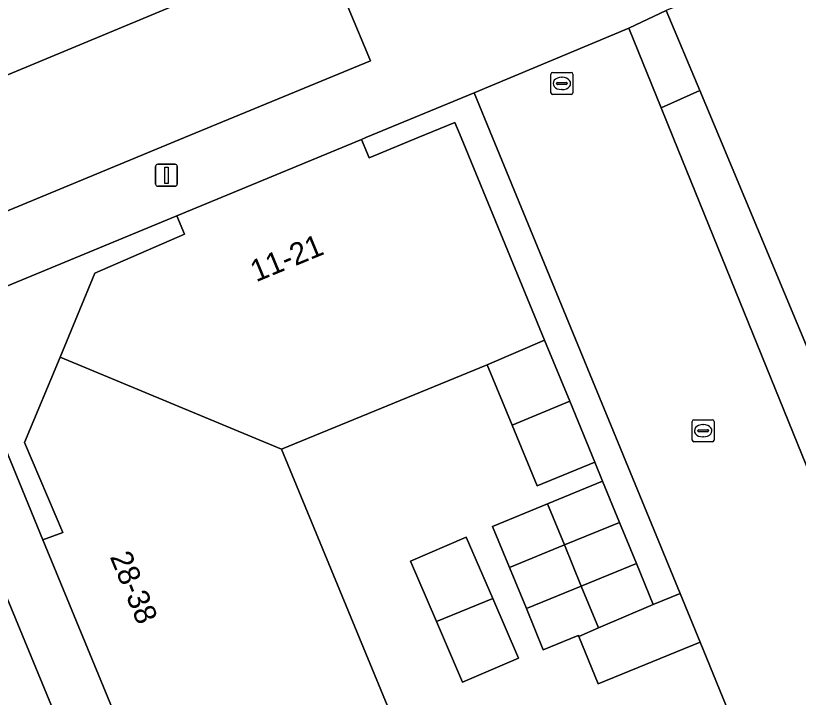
# Model space of a CAD drawing. Extents: x 160377 to 161131, y 383938 to 384853.
# Drawn here: x 161015.71 to 161051.44, y 384224.45 to 384255.57 of the extents above; entities that cross this region are included whole.
import ezdxf

# ---------------------------------------------------------------- set-up
doc = ezdxf.new("R2010")
doc.units = 0
for name, color, linetype in [('IMGEO_Erf', 7, 'Continuous'), ('IMGEO_Groenvoorziening', 7, 'Continuous'), ('IMGEO_Kolk', 7, 'Continuous'), ('IMGEO_Lichtmast', 7, 'Continuous'), ('IMGEO_Pand', 7, 'Continuous'), ('IMGEO_Pand_nummerreeks', 7, 'Continuous'), ('IMGEO_Parkeervlak_open', 7, 'Continuous'), ('IMGEO_Rijbaan_lokaal_open', 7, 'Continuous'), ('IMGEO_Voetpad_open', 7, 'Continuous')]:
    doc.layers.add(name, color=color, linetype=linetype)

msp = doc.modelspace()

# ---------------------------------------------------------------- linework, layer by layer
at = {"layer": 'IMGEO_Erf'}
for points in [[(161043.694, 384254.998), (161045.174, 384251.358), (161046.935, 384252.153), (161045.41, 384255.798)], [(161036.109, 384225.147), (161034.919, 384227.908), (161033.73, 384230.669), (161036.278, 384231.767), (161037.487, 384228.961), (161038.657, 384226.245)]]:
    msp.add_lwpolyline(points, close=True, dxfattribs=at)
msp.add_lwpolyline([(161048.141, 384224.059), (161046.949, 384226.979), (161042.301, 384225.073), (161041.413, 384227.233), (161041.392, 384227.283), (161039.794, 384226.628), (161039.022, 384228.504), (161038.251, 384230.38), (161037.479, 384232.255), (161039.991, 384233.286), (161042.503, 384234.316), (161042.143, 384235.189), (161039.51, 384234.109), (161038.373, 384236.873), (161037.236, 384239.637), (161027.847, 384235.775), (161032.783, 384223.835)], dxfattribs=at)
at = {"layer": 'IMGEO_Groenvoorziening'}
for points in [[(161054.343, 384234.339), (161052.543, 384238.746), (161047.835, 384250), (161046.935, 384252.153), (161045.174, 384251.358), (161045.726, 384250), (161052.407, 384233.561)], [(161044.818, 384228.688), (161046.046, 384229.192), (161037.483, 384250), (161036.643, 384252.042), (161031.702, 384250), (161031.496, 384249.915), (161031.844, 384249.074), (161034.085, 384250), (161035.764, 384250.694), (161036.05, 384250), (161039.857, 384240.748), (161041, 384237.968), (161042.143, 384235.189), (161042.503, 384234.316), (161043.274, 384232.44), (161044.046, 384230.565)], [(161012.644, 384242.124), (161016.957, 384231.647), (161017.864, 384231.976), (161016.11, 384236.078), (161017.738, 384239.986), (161019.333, 384243.815), (161023.424, 384245.595), (161023.076, 384246.435)]]:
    msp.add_lwpolyline(points, close=True, dxfattribs=at)
at = {"layer": 'IMGEO_Kolk'}
for p, q in [((161040.143, 384252.047), (161040.143, 384252.899)), ((161040.218, 384252.973), (161041.07, 384252.973)), ((161041.144, 384252.899), (161041.144, 384252.047)), ((161040.402, 384252.467), (161040.402, 384252.479)), ((161040.84, 384252.43), (161040.442, 384252.43)), ((161040.445, 384252.516), (161040.843, 384252.516)), ((161040.631, 384252.753), (161040.656, 384252.753)), ((161040.886, 384252.479), (161040.886, 384252.467)), ((161040.654, 384252.193), (161040.629, 384252.193)), ((161041.07, 384251.973), (161040.218, 384251.973)), ((161046.592, 384236.196), (161046.592, 384237.048)), ((161046.667, 384237.122), (161047.519, 384237.122)), ((161047.593, 384237.048), (161047.593, 384236.196)), ((161047.08, 384236.902), (161047.105, 384236.902)), ((161046.851, 384236.616), (161046.851, 384236.628)), ((161047.289, 384236.579), (161046.891, 384236.579)), ((161046.894, 384236.665), (161047.292, 384236.665)), ((161047.103, 384236.342), (161047.078, 384236.342)), ((161047.335, 384236.628), (161047.335, 384236.616)), ((161047.519, 384236.122), (161046.667, 384236.122))]:
    msp.add_line(p, q, dxfattribs=at)
for points in [[(161040.143, 384252.047), (161040.143, 384252.899)], [(161040.218, 384252.973), (161041.07, 384252.973)], [(161041.144, 384252.899), (161041.144, 384252.047)], [(161041.07, 384251.973), (161040.218, 384251.973)], [(161046.592, 384236.196), (161046.592, 384237.048)], [(161046.667, 384237.122), (161047.519, 384237.122)], [(161047.593, 384237.048), (161047.593, 384236.196)], [(161047.519, 384236.122), (161046.667, 384236.122)]]:
    msp.add_lwpolyline(points, dxfattribs=at)
for centre, radius, start, end in [((161040.22, 384252.897), 0.0765, 91.552, 178.448), ((161040.22, 384252.897), 0.0765, 91.552, 178.448), ((161041.068, 384252.897), 0.0765, 1.552, 88.448), ((161041.068, 384252.897), 0.0765, 1.552, 88.448), ((161040.442, 384252.476), 0.0403, 85.8775, 175.7526), ((161040.439, 384252.466), 0.0366, 178.938, 274.7102), ((161040.843, 384252.473), 0.043, 264.8664, 352.4533), ((161040.847, 384252.478), 0.0386, 1.7309, 96.639), ((161040.22, 384252.049), 0.0765, 181.552, 268.448), ((161040.22, 384252.049), 0.0765, 181.552, 268.448), ((161041.068, 384252.049), 0.0765, 271.552, 358.448), ((161041.068, 384252.049), 0.0765, 271.552, 358.448), ((161046.669, 384237.046), 0.0765, 91.552, 178.448), ((161046.669, 384237.046), 0.0765, 91.552, 178.448), ((161047.517, 384237.046), 0.0765, 1.552, 88.448), ((161047.517, 384237.046), 0.0765, 1.552, 88.448), ((161046.891, 384236.625), 0.0403, 85.8775, 175.7526), ((161046.888, 384236.615), 0.0366, 178.938, 274.7102), ((161047.292, 384236.622), 0.043, 264.8664, 352.4533), ((161047.296, 384236.627), 0.0386, 1.7309, 96.639), ((161046.669, 384236.198), 0.0765, 181.552, 268.448), ((161046.669, 384236.198), 0.0765, 181.552, 268.448), ((161047.517, 384236.198), 0.0765, 271.552, 358.448), ((161047.517, 384236.198), 0.0765, 271.552, 358.448)]:
    msp.add_arc(centre, radius, start, end, dxfattribs=at)
for centre, major_axis, ratio, start_param, end_param in [((161040.63, 384252.473), (-0.387, 0.002), 0.722429, 4.712389, 7.853982), ((161040.655, 384252.473), (-0.39, 0.002), 0.717154, 1.570796, 4.712389), ((161047.079, 384236.622), (-0.387, 0.002), 0.722429, 4.712389, 7.853982), ((161047.104, 384236.622), (-0.39, 0.002), 0.717154, 1.570796, 4.712389)]:
    msp.add_ellipse(centre, major_axis=major_axis, ratio=ratio, start_param=start_param, end_param=end_param, dxfattribs=at)
at = {"layer": 'IMGEO_Lichtmast'}
for p, q in [((161022.098, 384247.881), (161022.098, 384248.681)), ((161022.098, 384248.681), (161022.098, 384247.881)), ((161022.198, 384248.781), (161022.988, 384248.781)), ((161022.988, 384248.781), (161022.198, 384248.781)), ((161023.088, 384248.681), (161023.088, 384247.881)), ((161023.088, 384247.881), (161023.088, 384248.681)), ((161022.988, 384247.781), (161022.198, 384247.781)), ((161022.198, 384247.781), (161022.988, 384247.781))]:
    msp.add_line(p, q, dxfattribs=at)
msp.add_lwpolyline([(161022.518, 384248.656), (161022.668, 384248.656), (161022.668, 384247.906), (161022.518, 384247.906), (161022.518, 384248.656)], dxfattribs=at)
for centre, start, end in [((161022.198, 384248.681), 90, 180), ((161022.198, 384248.681), 90, 180), ((161022.988, 384248.681), 0, 90), ((161022.988, 384248.681), 360, 90), ((161022.198, 384247.881), 180, 270), ((161022.198, 384247.881), 180, 270), ((161022.988, 384247.881), 270, 0), ((161022.988, 384247.881), 270, 0)]:
    msp.add_arc(centre, 0.1, start, end, dxfattribs=at)
at = {"layer": 'IMGEO_Pand'}
for points in [[(161073.438, 384255.204), (161076.73, 384256.587), (161076.649, 384256.781), (161072.444, 384266.783), (161065.409, 384263.914), (161066.768, 384260.583), (161053.802, 384255.26), (161052.424, 384258.656), (161045.41, 384255.798), (161046.935, 384252.153), (161047.835, 384250), (161052.543, 384238.746), (161076.199, 384248.638), (161075.626, 384250)], [(161017.738, 384239.986), (161027.847, 384235.775), (161037.236, 384239.637), (161039.857, 384240.748), (161036.05, 384250), (161035.764, 384250.694), (161034.085, 384250), (161031.844, 384249.074), (161031.496, 384249.915), (161023.076, 384246.435), (161023.424, 384245.595), (161019.333, 384243.815)], [(161038.373, 384236.873), (161041, 384237.968), (161039.857, 384240.748), (161037.236, 384239.637)], [(161017.738, 384239.986), (161016.11, 384236.078), (161017.864, 384231.976), (161016.957, 384231.647), (161020.418, 384223.235), (161021.24, 384223.614), (161022.879, 384219.642), (161024.801, 384220.463), (161032.783, 384223.835), (161027.847, 384235.775)], [(161038.373, 384236.873), (161039.51, 384234.109), (161042.143, 384235.189), (161041, 384237.968)], [(161040.761, 384231.409), (161043.274, 384232.44), (161042.503, 384234.316), (161039.991, 384233.286)], [(161038.251, 384230.38), (161040.761, 384231.409), (161039.991, 384233.286), (161037.479, 384232.255)], [(161041.53, 384229.533), (161044.046, 384230.565), (161043.274, 384232.44), (161040.761, 384231.409)], [(161037.487, 384228.961), (161036.278, 384231.767), (161033.73, 384230.669), (161034.919, 384227.908)], [(161039.022, 384228.504), (161041.53, 384229.533), (161040.761, 384231.409), (161038.251, 384230.38)], [(161042.316, 384227.619), (161044.818, 384228.688), (161044.046, 384230.565), (161041.53, 384229.533)], [(161039.022, 384228.504), (161039.794, 384226.628), (161041.392, 384227.283), (161041.413, 384227.233), (161042.316, 384227.619), (161041.53, 384229.533)], [(161046.046, 384229.192), (161044.818, 384228.688), (161042.316, 384227.619), (161041.413, 384227.233), (161042.301, 384225.073), (161046.949, 384226.979)], [(161037.487, 384228.961), (161034.919, 384227.908), (161036.109, 384225.147), (161038.657, 384226.245)]]:
    msp.add_lwpolyline(points, close=True, dxfattribs=at)
at = {"layer": 'IMGEO_Parkeervlak_open'}
for points in [[(161030.13, 384259.021), (161010.215, 384250.736), (161010.233, 384250.737), (161010.267, 384250.737), (161010.301, 384250.734), (161010.335, 384250.728), (161010.368, 384250.719), (161010.4, 384250.707), (161010.43, 384250.692), (161010.46, 384250.674), (161010.487, 384250.654), (161010.513, 384250.632), (161010.537, 384250.607), (161010.558, 384250.58), (161010.577, 384250.552), (161010.593, 384250.522), (161010.606, 384250.49), (161010.617, 384250.458), (161010.805, 384250), (161012.64, 384245.541), (161023.418, 384250), (161031.902, 384253.51), (161029.876, 384258.391)], [(161030.452, 384192.307), (161010.208, 384241.327)]]:
    msp.add_lwpolyline(points, dxfattribs=at)
at = {"layer": 'IMGEO_Rijbaan_lokaal_open'}
msp.add_lwpolyline([(161082.088, 384280.53), (161082.604, 384280.744), (161081.096, 384284.415), (161061.71, 384276.448), (161042.696, 384268.598), (160994.1, 384248.648), (160995.677, 384244.841), (160997.941, 384245.759), (161000, 384246.593), (161008.022, 384249.845), (161008.405, 384250), (161010.006, 384250.649), (161010.215, 384250.736), (161030.13, 384259.021), (161031.697, 384259.673), (161040.634, 384263.393), (161041.18, 384263.62)], close=True, dxfattribs=at)
msp.add_lwpolyline([(161052.407, 384233.561), (161045.726, 384250), (161045.174, 384251.358), (161043.694, 384254.998), (161036.643, 384252.042), (161037.483, 384250), (161046.046, 384229.192), (161046.949, 384226.979), (161048.141, 384224.059), (161049.41, 384220.951), (161050.307, 384218.753), (161051.156, 384216.672), (161052.471, 384213.451)], dxfattribs=at)
at = {"layer": 'IMGEO_Voetpad_open'}
for points in [[(161029.876, 384258.391), (161031.902, 384253.51), (161023.418, 384250), (161012.64, 384245.541), (161010.208, 384241.327), (161012.644, 384242.124), (161023.076, 384246.435), (161031.496, 384249.915), (161031.702, 384250), (161036.643, 384252.042), (161043.694, 384254.998), (161045.41, 384255.798)], [(161012.644, 384242.124), (161010.208, 384241.327), (161030.452, 384192.307)], [(161057.391, 384144.576), (161034.926, 384188.154), (161020.418, 384223.235), (161016.957, 384231.647), (161012.644, 384242.124)]]:
    msp.add_lwpolyline(points, dxfattribs=at)

# ---------------------------------------------------------------- texts
at = {"layer": 'IMGEO_Pand_nummerreeks'}
for s, rotation, p in [('11-21', 22.4496, (161026.687, 384243.394)), ('28-38', 292.364, (161020, 384230.871))]:
    msp.add_text(s, height=1, rotation=rotation, dxfattribs=at).set_placement(p)

doc.saveas('drawing.dxf')
